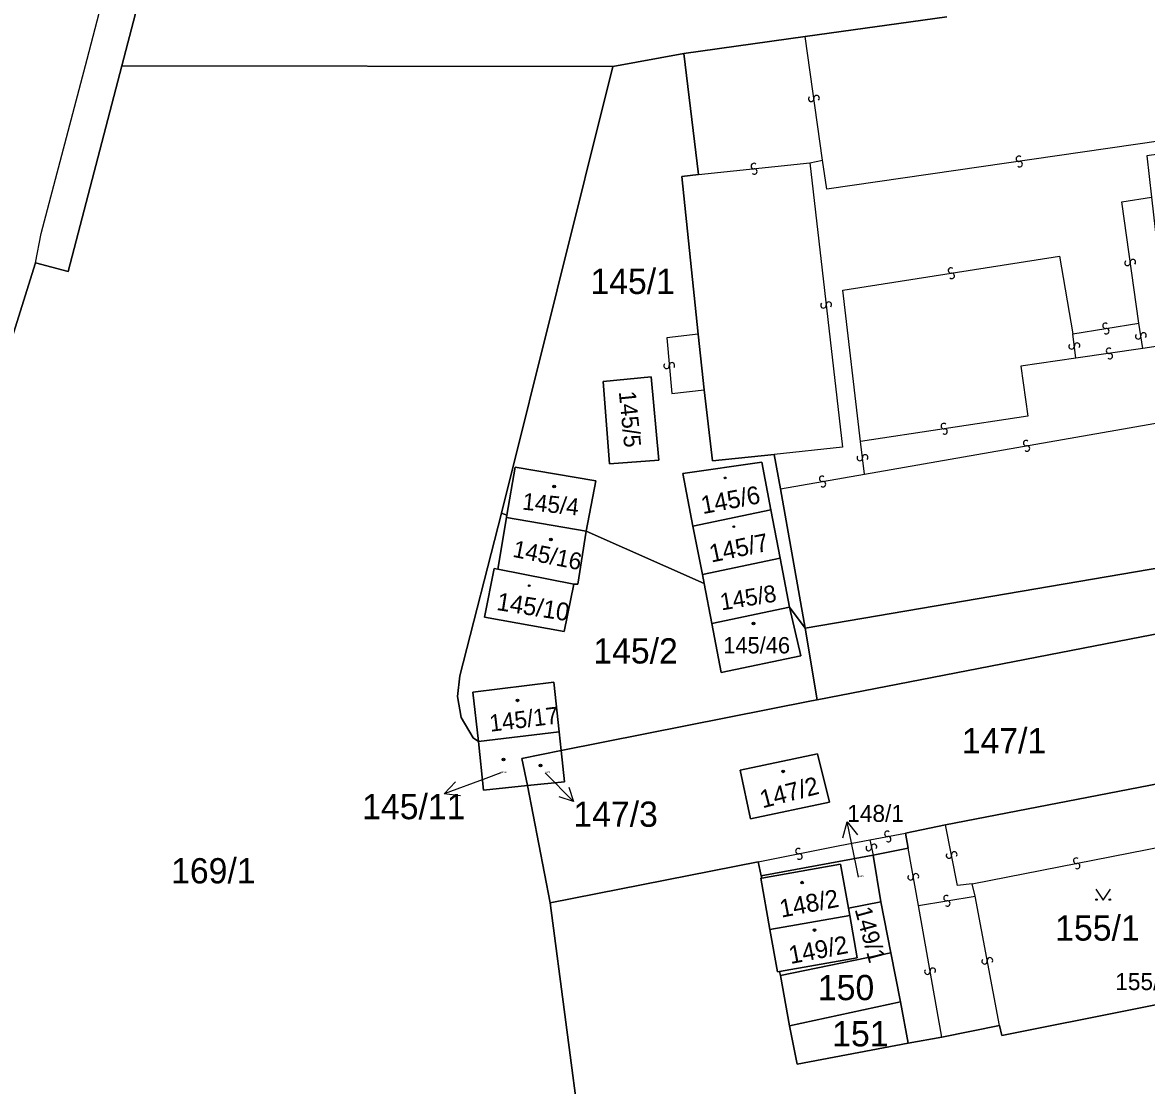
# Model space of a CAD drawing. Extents: x -600309 to -598967, y -1161267 to -1160292.
# Drawn here: x -599299.8 to -599224.1, y -1160709.1 to -1160637.6 of the extents above; entities that cross this region are included whole.
import ezdxf

# ---------------------------------------------------------------- set-up
doc = ezdxf.new("R2010")
doc.units = 0
for name, color, linetype in [('Level 1', 7, 'Continuous'), ('Level 13', 7, 'Continuous'), ('Level 3', 7, 'Continuous'), ('Level 4', 7, 'Continuous'), ('Level 5', 7, 'Continuous'), ('Level 57', 7, 'Continuous'), ('Level 60', 7, 'Continuous')]:
    doc.layers.add(name, color=color, linetype=linetype)

msp = doc.modelspace()

# ---------------------------------------------------------------- linework, layer by layer
at = {"layer": 'Level 1'}
for points in [[(-599293.11, -1160640.49), (-599269.11, -1160548.54)], [(-599237.58, -1160637.19), (-599247.11, -1160638.51)], [(-599247.11, -1160638.51), (-599255.28, -1160639.65)], [(-599255.28, -1160639.65), (-599260.06, -1160640.53)], [(-599255.28, -1160639.65), (-599254.31, -1160647.8)], [(-599293.11, -1160640.49), (-599296.72, -1160654.32), (-599298.92, -1160653.75)], [(-599260.06, -1160640.53), (-599293.11, -1160640.49)], [(-599267.57, -1160670.59), (-599260.06, -1160640.53)], [(-599254.31, -1160647.8), (-599255.43, -1160647.94), (-599254.33, -1160658.54)], [(-599310.54, -1160682.02), (-599303.13, -1160667.08), (-599298.92, -1160653.75)], [(-599254.33, -1160658.54), (-599253.91, -1160662.3)], [(-599260.72, -1160661.72), (-599257.48, -1160661.41), (-599256.96, -1160667.03), (-599260.28, -1160667.28), (-599260.72, -1160661.72)], [(-599253.91, -1160662.3), (-599253.36, -1160667.06), (-599249.2, -1160666.65)], [(-599249.2, -1160666.65), (-599248.77, -1160668.96)], [(-599261.86, -1160671.81), (-599261.22, -1160668.42), (-599266.64, -1160667.49), (-599267.2, -1160670.73)], [(-599249.43, -1160670.36), (-599250.04, -1160667.16), (-599255.36, -1160667.92), (-599254.67, -1160671.46)], [(-599248.77, -1160668.96), (-599247.13, -1160678.34)], [(-599267.57, -1160670.59), (-599270.36, -1160681.54), (-599270.52, -1160682.92), (-599270.28, -1160684.35), (-599269.46, -1160685.71), (-599269.11, -1160685.95)], [(-599267.2, -1160670.73), (-599267.57, -1160670.59)], [(-599267.23, -1160670.89), (-599267.2, -1160670.73)], [(-599249.43, -1160670.36), (-599254.67, -1160671.46)], [(-599248.8, -1160673.63), (-599249.43, -1160670.36)], [(-599267.81, -1160674.36), (-599267.23, -1160670.89)], [(-599261.86, -1160671.81), (-599267.23, -1160670.89)], [(-599254.67, -1160671.46), (-599254.04, -1160674.73)], [(-599261.86, -1160671.81), (-599262.43, -1160675.38), (-599262.7, -1160675.36)], [(-599253.92, -1160675.33), (-599261.86, -1160671.81)], [(-599248.8, -1160673.63), (-599254.04, -1160674.73)], [(-599248.17, -1160676.92), (-599248.8, -1160673.63)], [(-599220.02, -1160673.72), (-599247.13, -1160678.34)], [(-599262.7, -1160675.36), (-599263.33, -1160678.55), (-599268.7, -1160677.6), (-599268.05, -1160674.31), (-599267.81, -1160674.36)], [(-599267.81, -1160674.36), (-599262.7, -1160675.36)], [(-599254.04, -1160674.73), (-599253.92, -1160675.33)], [(-599253.4, -1160678.02), (-599253.92, -1160675.33)], [(-599248.17, -1160676.92), (-599247.42, -1160680.19), (-599252.77, -1160681.31), (-599253.4, -1160678.02)], [(-599248.17, -1160676.92), (-599253.4, -1160678.02)], [(-599247.13, -1160678.34), (-599248.17, -1160676.92)], [(-599247.13, -1160678.34), (-599246.31, -1160683.15)], [(-599246.31, -1160683.15), (-599222.97, -1160678.63)], [(-599263.67, -1160685.31), (-599264.03, -1160681.97), (-599269.48, -1160682.63), (-599269.11, -1160685.95)], [(-599246.31, -1160683.15), (-599246.7, -1160683.23), (-599263.54, -1160686.57)], [(-599263.67, -1160685.31), (-599269.11, -1160685.95)], [(-599265.82, -1160688.93), (-599268.76, -1160689.23), (-599269.11, -1160685.95)], [(-599263.54, -1160686.57), (-599263.67, -1160685.31)], [(-599263.54, -1160686.57), (-599266.18, -1160687.1), (-599265.82, -1160688.93)], [(-599265.82, -1160688.93), (-599263.31, -1160688.67), (-599263.54, -1160686.57)], [(-599250.8, -1160691.17), (-599251.49, -1160687.89), (-599246.28, -1160686.79), (-599245.47, -1160690.05), (-599250.8, -1160691.17)], [(-599264.29, -1160696.81), (-599265.82, -1160688.93)], [(-599222.59, -1160688.65), (-599237.67, -1160691.56)], [(-599237.67, -1160691.56), (-599240.36, -1160692.13)], [(-599240.36, -1160692.13), (-599240.19, -1160693.14)], [(-599240.19, -1160693.14), (-599242.54, -1160693.61)], [(-599250.29, -1160694.07), (-599264.29, -1160696.81)], [(-599250.07, -1160695.01), (-599250.29, -1160694.07)], [(-599242.54, -1160693.61), (-599250.07, -1160695.01)], [(-599244.21, -1160697.17), (-599244.73, -1160694.22), (-599250.04, -1160695.15)], [(-599242.54, -1160693.61), (-599242.02, -1160696.75)], [(-599250.07, -1160695.01), (-599250.04, -1160695.15)], [(-599250.04, -1160695.15), (-599250.1, -1160695.16), (-599249.49, -1160698.61)], [(-599262.18, -1160712.89), (-599264.29, -1160696.81)], [(-599242.02, -1160696.75), (-599244.21, -1160697.17)], [(-599244.12, -1160697.67), (-599244.21, -1160697.17)], [(-599242.02, -1160696.75), (-599241.36, -1160700.18)], [(-599249.49, -1160698.61), (-599244.12, -1160697.67)], [(-599248.85, -1160701.44), (-599243.62, -1160700.52), (-599244.12, -1160697.67)], [(-599249.49, -1160698.61), (-599248.99, -1160701.46), (-599248.85, -1160701.44)], [(-599241.36, -1160700.18), (-599248.79, -1160701.71)], [(-599241.36, -1160700.18), (-599240.7, -1160703.49)], [(-599248.79, -1160701.71), (-599248.85, -1160701.44)], [(-599248.17, -1160705.09), (-599248.79, -1160701.71)], [(-599216.1, -1160702.2), (-599233.89, -1160705.74), (-599234.03, -1160705.08)], [(-599240.7, -1160703.49), (-599248.17, -1160705.09)], [(-599240.7, -1160703.49), (-599240.18, -1160706.26)], [(-599240.18, -1160706.26), (-599247.65, -1160707.67), (-599248.17, -1160705.09)], [(-599237.93, -1160705.85), (-599234.03, -1160705.08)], [(-599240.18, -1160706.26), (-599237.93, -1160705.85)]]:
    msp.add_lwpolyline(points, dxfattribs=at)
at = {"layer": 'Level 13'}
for centre, start, end in [((-599246.713, -1160642.704), 135.30051, 7.39851), ((-599246.348, -1160642.655), 315.08606, 187.67606), ((-599232.736, -1160646.738), 45.40303, 277.99303), ((-599250.577, -1160647.226), 43.31015, 275.40815), ((-599232.685, -1160647.103), 225.61748, 97.71548), ((-599250.542, -1160647.593), 223.09569, 95.68569), ((-599237.307, -1160654.258), 46.33124, 278.42924), ((-599225.423, -1160653.744), 135.39468, 7.49267), ((-599225.058, -1160653.695), 315.18022, 187.77022), ((-599237.252, -1160654.622), 226.11679, 98.70679), ((-599245.527, -1160656.561), 313.93308, 186.03108), ((-599245.893, -1160656.6), 133.71862, 6.30862), ((-599226.908, -1160657.978), 46.56341, 278.66141), ((-599226.851, -1160658.342), 226.34896, 98.93896), ((-599224.702, -1160658.687), 136.34536, 8.44336), ((-599224.338, -1160658.632), 316.13091, 188.72091), ((-599229.183, -1160659.363), 135.01314, 7.11114), ((-599228.817, -1160659.316), 314.79868, 187.38868), ((-599226.666, -1160659.658), 45.37749, 277.96749), ((-599226.615, -1160660.023), 225.59194, 97.68994), ((-599256.453, -1160660.676), 132.36656, 4.95656), ((-599256.086, -1160660.645), 312.58101, 184.67901), ((-599237.787, -1160664.728), 45.73627, 278.32627), ((-599237.734, -1160665.093), 225.95073, 98.04873), ((-599232.25, -1160665.878), 47.26517, 279.36317), ((-599232.189, -1160666.241), 227.05071, 99.64071), ((-599243.443, -1160666.881), 134.3695, 6.4675), ((-599243.077, -1160666.838), 314.15504, 186.74504), ((-599245.98, -1160668.278), 47.40964, 279.50763), ((-599245.919, -1160668.641), 227.19518, 99.78518), ((-599241.591, -1160692.168), 47.71942, 279.81741), ((-599241.528, -1160692.531), 227.50496, 100.09496), ((-599247.575, -1160693.339), 48.68267, 280.78066), ((-599247.505, -1160693.701), 228.46821, 101.05821), ((-599242.84, -1160693.129), 139.62874, 12.21874), ((-599242.48, -1160693.052), 319.84319, 191.94119), ((-599237.441, -1160693.634), 138.57487, 10.67286), ((-599237.079, -1160693.565), 318.36041, 190.95041), ((-599228.874, -1160693.979), 48.518, 280.616), ((-599228.805, -1160694.341), 228.30354, 100.89354), ((-599240.022, -1160695.102), 137.7951, 9.89309), ((-599239.659, -1160695.037), 317.58064, 190.17064), ((-599237.609, -1160696.498), 46.93283, 279.03083), ((-599237.55, -1160696.862), 226.71837, 99.30838), ((-599235.042, -1160700.753), 138.08757, 10.18557), ((-599234.679, -1160700.687), 317.87312, 190.46312), ((-599238.892, -1160701.45), 137.30683, 9.40483), ((-599238.529, -1160701.389), 317.09238, 189.68238)]:
    msp.add_arc(centre, 0.184, start, end, dxfattribs=at)
at = {"layer": 'Level 3'}
for points in [[(-599298.92, -1160653.75), (-599298.55, -1160651.76), (-599295.44, -1160640.03), (-599291.96, -1160626.68), (-599284.46, -1160598.05), (-599277.72, -1160572.49), (-599272.14, -1160551.31), (-599263.53, -1160517.86), (-599261.92, -1160510.56), (-599260.58, -1160498.12), (-599260.33, -1160482.23), (-599261.06, -1160466.1), (-599262.07, -1160444.98)], [(-599201.4, -1160630.24), (-599199.64, -1160640.67), (-599219.96, -1160643.46), (-599219.77, -1160645.04), (-599245.65, -1160648.79), (-599245.95, -1160646.84)], [(-599245.95, -1160646.84), (-599247.11, -1160638.51)], [(-599254.31, -1160647.8), (-599246.81, -1160647.02)], [(-599246.81, -1160647.02), (-599244.61, -1160666.15), (-599249.2, -1160666.65)], [(-599246.81, -1160647.02), (-599245.95, -1160646.84)], [(-599224.66, -1160657.8), (-599225.81, -1160649.64), (-599223.81, -1160649.33)], [(-599243.39, -1160665.76), (-599244.58, -1160655.59), (-599229.99, -1160653.29), (-599229.11, -1160658.52)], [(-599229.11, -1160658.52), (-599224.66, -1160657.8)], [(-599224.39, -1160659.51), (-599224.66, -1160657.8)], [(-599254.33, -1160658.54), (-599256.44, -1160658.8), (-599256.1, -1160662.53), (-599253.91, -1160662.3)], [(-599228.89, -1160660.16), (-599229.11, -1160658.52)], [(-599222.03, -1160659.14), (-599224.39, -1160659.51)], [(-599228.89, -1160660.16), (-599232.6, -1160660.69), (-599232.12, -1160664.06), (-599243.39, -1160665.76)], [(-599224.39, -1160659.51), (-599228.89, -1160660.16)], [(-599243.12, -1160667.96), (-599221.33, -1160664.16)], [(-599243.12, -1160667.96), (-599243.39, -1160665.76)], [(-599248.77, -1160668.96), (-599243.12, -1160667.96)], [(-599235.87, -1160695.54), (-599236.86, -1160695.65), (-599237.67, -1160691.56)], [(-599250.29, -1160694.07), (-599244.79, -1160692.97), (-599242.77, -1160692.57)], [(-599242.77, -1160692.57), (-599240.36, -1160692.13)], [(-599242.77, -1160692.57), (-599242.54, -1160693.61)], [(-599235.87, -1160695.54), (-599221.81, -1160692.77)], [(-599239.48, -1160697), (-599240.19, -1160693.14)], [(-599235.68, -1160696.36), (-599235.87, -1160695.54)], [(-599239.48, -1160697), (-599235.68, -1160696.36)], [(-599234.03, -1160705.08), (-599235.68, -1160696.36)], [(-599237.93, -1160705.85), (-599239.48, -1160697)]]:
    msp.add_lwpolyline(points, dxfattribs=at)
at = {"layer": 'Level 5'}
msp.add_lwpolyline([(-599227.561, -1160695.9), (-599227.06, -1160696.65), (-599226.56, -1160695.9)], dxfattribs=at)
for centre, radius in [((-599252.5, -1160668.22), 0.0612), ((-599252.5, -1160668.22), 0.0354), ((-599264.02, -1160668.8), 0.09), ((-599264.02, -1160668.8), 0.0521), ((-599251.93, -1160671.5), 0.0612), ((-599251.93, -1160671.5), 0.0354), ((-599264.23, -1160672.37), 0.09), ((-599264.23, -1160672.37), 0.0521), ((-599265.69, -1160675.47), 0.0612), ((-599265.69, -1160675.47), 0.0354), ((-599250.59, -1160678.01), 0.09), ((-599250.59, -1160678.01), 0.0521), ((-599266.48, -1160683.19), 0.09), ((-599266.48, -1160683.19), 0.0521), ((-599267.42, -1160687.17), 0.09), ((-599267.42, -1160687.17), 0.0521), ((-599264.94, -1160687.57), 0.09), ((-599264.94, -1160687.57), 0.0521), ((-599248.6, -1160687.97), 0.09), ((-599248.6, -1160687.97), 0.0521), ((-599247.33, -1160695.46), 0.09), ((-599247.33, -1160695.46), 0.0521), ((-599227.51, -1160696.6), 0.05), ((-599226.611, -1160696.6), 0.05), ((-599246.49, -1160698.65), 0.09), ((-599246.49, -1160698.65), 0.0521)]:
    msp.add_circle(centre, radius, dxfattribs=at)
at = {"layer": 'Level 57'}
for p, q in [((-599267.6, -1160688.07), (-599268.61, -1160688.445)), ((-599264.63, -1160688.07), (-599262.723, -1160690)), ((-599268.61, -1160688.445), (-599271.422, -1160689.49)), ((-599243.679, -1160694.308), (-599244.285, -1160691.37)), ((-599243.52, -1160695.08), (-599243.679, -1160694.308))]:
    msp.add_line(p, q, dxfattribs=at)
for points in [[(-599270.311, -1160689.61), (-599271.422, -1160689.49), (-599270.659, -1160688.673)], [(-599263.037, -1160689.039), (-599262.723, -1160690), (-599263.681, -1160689.674)], [(-599244.573, -1160692.45), (-599244.285, -1160691.37), (-599243.594, -1160692.248)]]:
    msp.add_lwpolyline(points, dxfattribs=at)
at = {"layer": 'Level 60'}
for points in [[(-599269.11, -1160548.54), (-599293.11, -1160640.49), (-599296.72, -1160654.32), (-599298.92, -1160653.75), (-599303.13, -1160667.08)], [(-599237.58, -1160637.19), (-599247.11, -1160638.51), (-599255.28, -1160639.65), (-599260.06, -1160640.53), (-599293.11, -1160640.49), (-599269.11, -1160548.54)], [(-599166.02, -1160636.29), (-599175.93, -1160637.7), (-599175.65, -1160639.81), (-599198.49, -1160642.98), (-599224.13, -1160646.54), (-599223.81, -1160649.33), (-599223.44, -1160652.48), (-599222.9, -1160656.99), (-599222.33, -1160656.92), (-599222.03, -1160659.14), (-599221.33, -1160664.16), (-599220.02, -1160673.72), (-599247.13, -1160678.34), (-599248.77, -1160668.96), (-599249.2, -1160666.65), (-599253.36, -1160667.06), (-599253.91, -1160662.3), (-599254.33, -1160658.54), (-599255.43, -1160647.94), (-599254.31, -1160647.8), (-599255.28, -1160639.65), (-599247.11, -1160638.51), (-599237.58, -1160637.19)], [(-599303.13, -1160667.08), (-599298.92, -1160653.75), (-599296.72, -1160654.32), (-599293.11, -1160640.49), (-599260.06, -1160640.53), (-599267.57, -1160670.59), (-599270.36, -1160681.54), (-599270.52, -1160682.92), (-599270.28, -1160684.35), (-599269.46, -1160685.71), (-599269.11, -1160685.95), (-599268.76, -1160689.23), (-599265.82, -1160688.93), (-599264.29, -1160696.81), (-599262.18, -1160712.89)], [(-599222.97, -1160678.63), (-599246.31, -1160683.15), (-599247.13, -1160678.34), (-599220.02, -1160673.72)], [(-599216.1, -1160702.2), (-599233.89, -1160705.74), (-599234.03, -1160705.08), (-599237.93, -1160705.85), (-599240.18, -1160706.26), (-599240.7, -1160703.49), (-599241.36, -1160700.18), (-599242.02, -1160696.75), (-599242.54, -1160693.61), (-599240.19, -1160693.14), (-599240.36, -1160692.13), (-599237.67, -1160691.56), (-599222.59, -1160688.65)], [(-599262.18, -1160712.89), (-599264.29, -1160696.81), (-599250.29, -1160694.07), (-599250.07, -1160695.01), (-599250.04, -1160695.15), (-599250.1, -1160695.16), (-599249.49, -1160698.61), (-599248.99, -1160701.46), (-599248.85, -1160701.44), (-599248.79, -1160701.71), (-599248.17, -1160705.09), (-599247.65, -1160707.67), (-599240.18, -1160706.26), (-599237.93, -1160705.85), (-599234.03, -1160705.08), (-599233.89, -1160705.74), (-599216.1, -1160702.2)]]:
    msp.add_lwpolyline(points, dxfattribs=at)
for points in [[(-599260.06, -1160640.53), (-599255.28, -1160639.65), (-599254.31, -1160647.8), (-599255.43, -1160647.94), (-599254.33, -1160658.54), (-599253.91, -1160662.3), (-599253.36, -1160667.06), (-599249.2, -1160666.65), (-599248.77, -1160668.96), (-599247.13, -1160678.34), (-599248.17, -1160676.92), (-599248.8, -1160673.63), (-599249.43, -1160670.36), (-599250.04, -1160667.16), (-599255.36, -1160667.92), (-599254.67, -1160671.46), (-599254.04, -1160674.73), (-599253.92, -1160675.33), (-599261.86, -1160671.81), (-599261.22, -1160668.42), (-599266.64, -1160667.49), (-599267.2, -1160670.73), (-599267.57, -1160670.59)], [(-599257.48, -1160661.41), (-599260.72, -1160661.72), (-599260.28, -1160667.28), (-599256.96, -1160667.03)], [(-599260.72, -1160661.72), (-599257.48, -1160661.41), (-599256.96, -1160667.03), (-599260.28, -1160667.28)], [(-599261.22, -1160668.42), (-599261.86, -1160671.81), (-599267.23, -1160670.89), (-599267.2, -1160670.73), (-599266.64, -1160667.49)], [(-599250.04, -1160667.16), (-599249.43, -1160670.36), (-599254.67, -1160671.46), (-599255.36, -1160667.92)], [(-599248.17, -1160676.92), (-599247.13, -1160678.34), (-599246.31, -1160683.15), (-599246.7, -1160683.23), (-599263.54, -1160686.57), (-599263.67, -1160685.31), (-599264.03, -1160681.97), (-599269.48, -1160682.63), (-599269.11, -1160685.95), (-599269.46, -1160685.71), (-599270.28, -1160684.35), (-599270.52, -1160682.92), (-599270.36, -1160681.54), (-599267.57, -1160670.59), (-599267.2, -1160670.73), (-599267.23, -1160670.89), (-599267.81, -1160674.36), (-599268.05, -1160674.31), (-599268.7, -1160677.6), (-599263.33, -1160678.55), (-599262.7, -1160675.36), (-599262.43, -1160675.38), (-599261.86, -1160671.81), (-599253.92, -1160675.33), (-599253.4, -1160678.02), (-599252.77, -1160681.31), (-599247.42, -1160680.19)], [(-599249.43, -1160670.36), (-599248.8, -1160673.63), (-599254.04, -1160674.73), (-599254.67, -1160671.46)], [(-599267.23, -1160670.89), (-599261.86, -1160671.81), (-599262.43, -1160675.38), (-599262.7, -1160675.36), (-599267.81, -1160674.36)], [(-599248.8, -1160673.63), (-599248.17, -1160676.92), (-599253.4, -1160678.02), (-599253.92, -1160675.33), (-599254.04, -1160674.73)], [(-599262.7, -1160675.36), (-599263.33, -1160678.55), (-599268.7, -1160677.6), (-599268.05, -1160674.31), (-599267.81, -1160674.36)], [(-599248.17, -1160676.92), (-599247.42, -1160680.19), (-599252.77, -1160681.31), (-599253.4, -1160678.02)], [(-599242.54, -1160693.61), (-599250.07, -1160695.01), (-599250.29, -1160694.07), (-599264.29, -1160696.81), (-599265.82, -1160688.93), (-599263.31, -1160688.67), (-599263.54, -1160686.57), (-599246.7, -1160683.23), (-599246.31, -1160683.15), (-599222.97, -1160678.63), (-599220.93, -1160688.32), (-599222.59, -1160688.65), (-599237.67, -1160691.56), (-599240.36, -1160692.13), (-599240.19, -1160693.14)], [(-599269.11, -1160685.95), (-599269.48, -1160682.63), (-599264.03, -1160681.97), (-599263.67, -1160685.31)], [(-599263.54, -1160686.57), (-599266.18, -1160687.1), (-599265.82, -1160688.93), (-599268.76, -1160689.23), (-599269.11, -1160685.95), (-599263.67, -1160685.31)], [(-599266.18, -1160687.1), (-599263.54, -1160686.57), (-599263.31, -1160688.67), (-599265.82, -1160688.93)], [(-599250.8, -1160691.17), (-599251.49, -1160687.89), (-599246.28, -1160686.79), (-599245.47, -1160690.05)], [(-599251.49, -1160687.89), (-599250.8, -1160691.17), (-599245.47, -1160690.05), (-599246.28, -1160686.79)], [(-599250.1, -1160695.16), (-599250.04, -1160695.15), (-599244.73, -1160694.22), (-599244.21, -1160697.17), (-599244.12, -1160697.67), (-599249.49, -1160698.61)], [(-599250.07, -1160695.01), (-599242.54, -1160693.61), (-599242.02, -1160696.75), (-599244.21, -1160697.17), (-599244.73, -1160694.22), (-599250.04, -1160695.15)], [(-599241.36, -1160700.18), (-599248.79, -1160701.71), (-599248.85, -1160701.44), (-599243.62, -1160700.52), (-599244.12, -1160697.67), (-599244.21, -1160697.17), (-599242.02, -1160696.75)], [(-599248.99, -1160701.46), (-599249.49, -1160698.61), (-599244.12, -1160697.67), (-599243.62, -1160700.52), (-599248.85, -1160701.44)], [(-599248.79, -1160701.71), (-599241.36, -1160700.18), (-599240.7, -1160703.49), (-599248.17, -1160705.09)], [(-599248.17, -1160705.09), (-599240.7, -1160703.49), (-599240.18, -1160706.26), (-599247.65, -1160707.67)]]:
    msp.add_lwpolyline(points, close=True, dxfattribs=at)

# ---------------------------------------------------------------- texts
at = {"layer": 'Level 4'}
for s, height, p in [('145/1', 1.7, (-599261.576, -1160655.84)), ('145/2', 1.7, (-599261.379, -1160680.71)), ('145/46', 1.1, (-599252.633, -1160680.03)), ('147/1', 1.7, (-599236.58, -1160686.76)), ('145/11', 0.1, (-599267.6, -1160688.07)), ('147/3', 0.1, (-599264.63, -1160688.07)), ('148/1', 0.1, (-599243.52, -1160695.08)), ('155/1', 1.7, (-599230.288, -1160699.36)), ('150', 1.7, (-599246.262, -1160703.37)), ('151', 1.7, (-599245.301, -1160706.48))]:
    msp.add_text(s, height=height, dxfattribs=at).set_placement(p)
for s, height, rotation, p in [('145/5', 1.14, 275.68089, (-599259.665, -1160662.419)), ('145/4', 1.14, 353.81556, (-599266.202, -1160670.342)), ('145/6', 1.2, 10.8, (-599254.01, -1160670.66)), ('145/7', 1.2, 11.7, (-599253.44, -1160673.92)), ('145/16', 1.14, 348.66441, (-599266.863, -1160673.518)), ('145/10', 1.2, 351, (-599267.94, -1160677.1)), ('145/8', 1.14, 9.26784, (-599252.75, -1160677.139)), ('145/17', 1.14, 6.96861, (-599268.305, -1160685.305)), ('147/2', 1.2, 14.4, (-599249.99, -1160690.46)), ('148/2', 1.2, 10.8, (-599248.72, -1160697.82)), ('149/1', 1.14, 285.2163, (-599243.793, -1160697.256)), ('149/2', 1.2, 10.8, (-599248.1, -1160700.94))]:
    msp.add_text(s, height=height, rotation=rotation, dxfattribs=at).set_placement(p)
at = {"layer": 'Level 57'}
for s, height, p in [('145/11', 1.7, (-599276.938, -1160691.19)), ('147/3', 1.7, (-599262.723, -1160691.7)), ('148/1', 1.14, (-599244.286, -1160691.37)), ('169/1', 1.7, (-599289.8, -1160695.51)), ('155/7', 1.14, (-599226.246, -1160702.69))]:
    msp.add_text(s, height=height, dxfattribs=at).set_placement(p)

doc.saveas('drawing.dxf')
